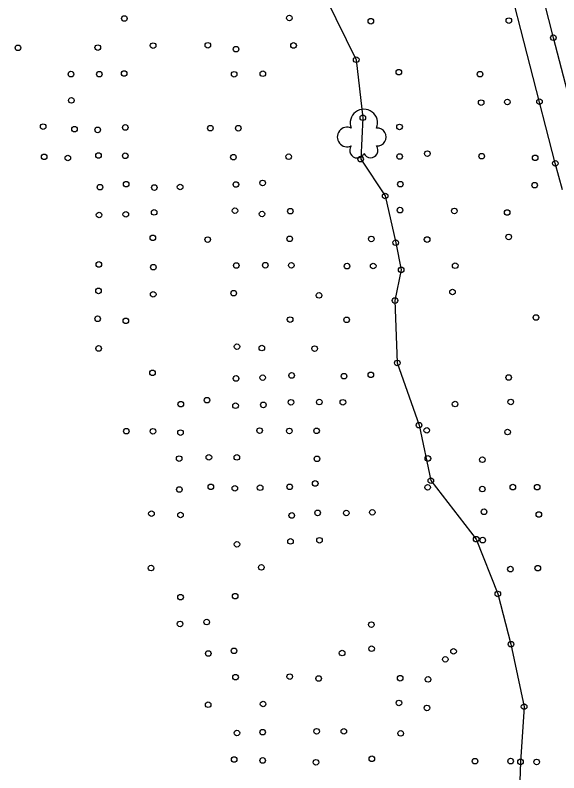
# Model space of a CAD drawing. Extents: x 20503438 to 20508873, y 7964251 to 7984667.
# Drawn here: x 20505408 to 20505603, y 7976920.6 to 7977192.3 of the extents above; entities that cross this region are included whole.
import ezdxf

# ---------------------------------------------------------------- set-up
doc = ezdxf.new("R2010")
doc.units = 0
for name, color, linetype in [('SurDrainageArrowDown', 7, 'Continuous'), ('SurEdgeRoadPaved', 7, 'Continuous'), ('SurEdgeShoulderPaved', 7, 'Continuous'), ('SurNaturalCells', 7, 'Continuous'), ('SurPointsNonDTM', 7, 'Continuous'), ('SurSurveyPoints', 7, 'Continuous')]:
    doc.layers.add(name, color=color, linetype=linetype)

msp = doc.modelspace()

# ---------------------------------------------------------------- linework, layer by layer
at = {"layer": 'SurDrainageArrowDown'}
msp.add_lwpolyline([(20505519.38, 7977198.5), (20505530.34, 7977176.29), (20505532.71, 7977155.5), (20505531.93, 7977140.64), (20505540.72, 7977127.44), (20505544.49, 7977110.68), (20505546.44, 7977100.96), (20505544.24, 7977089.95), (20505545.05, 7977067.59), (20505552.86, 7977045.28), (20505557.09, 7977025.39), (20505573.33, 7977004.4), (20505581.13, 7976984.78), (20505585.83, 7976966.77), (20505590.54, 7976944.36), (20505589.24, 7976924.59), (20505588.49, 7976903.94)], dxfattribs=at)
at = {"layer": 'SurEdgeRoadPaved'}
msp.add_lwpolyline([(20505615.26, 7977129.6), (20505601.04, 7977184.16), (20505592.64, 7977217.57)], dxfattribs=at)
at = {"layer": 'SurEdgeShoulderPaved'}
msp.add_lwpolyline([(20505604.33, 7977129.6), (20505601.72, 7977139.15), (20505583.71, 7977209.07)], dxfattribs=at)
at = {"layer": 'SurNaturalCells'}
for centre, radius, start, end in [((20505533.09, 7977153.61), 4.92, 338.2051, 201.7949), ((20505527.07, 7977148.58), 3.51, 65.4824, 294.5175), ((20505537.89, 7977148.58), 3.21, 265.9982, 94.0018), ((20505530.66, 7977143.76), 2.68, 142.7501, 335.3223), ((20505535.48, 7977143.84), 2.67, 206.5242, 35.4033)]:
    msp.add_arc(centre, radius, start, end, dxfattribs=at)
at = {"layer": 'SurPointsNonDTM'}
for centre in [(20505562.28, 7976961.32), (20505572.95, 7976924.82)]:
    msp.add_circle(centre, 1, dxfattribs=at)
at = {"layer": 'SurSurveyPoints'}
for centre in [(20505447.2, 7977191.07), (20505506.37, 7977191.24), (20505585.07, 7977190.3), (20505535.58, 7977190.09), (20505601.04, 7977184.16), (20505409.03, 7977180.55), (20505437.66, 7977180.64), (20505457.5, 7977181.34), (20505477.13, 7977181.46), (20505487.25, 7977180.06), (20505507.86, 7977181.41), (20505530.34, 7977176.29), (20505447.11, 7977171.36), (20505496.85, 7977171.27), (20505545.61, 7977171.81), (20505428.04, 7977171.13), (20505438.22, 7977171.11), (20505486.56, 7977171.07), (20505574.74, 7977171.11), (20505428.2, 7977161.7), (20505575.13, 7977160.92), (20505584.55, 7977161.13), (20505596.06, 7977161.26), (20505532.71, 7977155.5), (20505418.07, 7977152.31), (20505545.87, 7977152.2), (20505429.3, 7977151.38), (20505437.65, 7977151.13), (20505447.52, 7977152.01), (20505478.04, 7977151.75), (20505488.04, 7977151.73), (20505418.43, 7977141.46), (20505437.92, 7977141.95), (20505447.51, 7977141.85), (20505486.3, 7977141.34), (20505506.12, 7977141.52), (20505545.89, 7977141.59), (20505555.85, 7977142.62), (20505575.34, 7977141.71), (20505426.92, 7977141.05), (20505531.93, 7977140.64), (20505594.5, 7977141.12), (20505601.72, 7977139.15), (20505438.43, 7977130.61), (20505447.84, 7977131.66), (20505467.18, 7977130.66), (20505487.19, 7977131.56), (20505496.77, 7977132.11), (20505546.16, 7977131.67), (20505594.32, 7977131.33), (20505457.95, 7977130.46), (20505540.72, 7977127.44), (20505546.03, 7977122.37), (20505438.13, 7977120.63), (20505447.7, 7977120.86), (20505457.88, 7977121.55), (20505486.86, 7977122.17), (20505496.55, 7977120.98), (20505506.7, 7977122), (20505565.52, 7977122.07), (20505584.47, 7977121.52), (20505457.39, 7977112.42), (20505477.08, 7977111.81), (20505506.49, 7977112.08), (20505535.75, 7977112.04), (20505555.75, 7977111.82), (20505585.03, 7977112.76), (20505544.49, 7977110.68), (20505438.03, 7977102.9), (20505457.61, 7977101.93), (20505487.32, 7977102.52), (20505497.73, 7977102.62), (20505507.09, 7977102.57), (20505527.03, 7977102.3), (20505536.43, 7977102.34), (20505546.44, 7977100.96), (20505565.84, 7977102.44), (20505437.91, 7977093.41), (20505486.41, 7977092.6), (20505564.86, 7977093.02), (20505457.54, 7977092.18), (20505517.01, 7977091.81), (20505544.24, 7977089.95), (20505437.61, 7977083.42), (20505447.73, 7977082.69), (20505506.63, 7977083.13), (20505526.89, 7977083.03), (20505594.78, 7977083.89), (20505437.95, 7977072.78), (20505487.58, 7977073.42), (20505496.49, 7977072.93), (20505515.42, 7977072.72), (20505545.05, 7977067.59), (20505457.28, 7977064.03), (20505507.16, 7977063.1), (20505525.98, 7977062.84), (20505535.59, 7977063.32), (20505487.25, 7977062.03), (20505496.79, 7977062.3), (20505584.99, 7977062.36), (20505467.42, 7977052.79), (20505476.82, 7977054.24), (20505487.07, 7977052.25), (20505497.04, 7977052.55), (20505506.92, 7977053.48), (20505517.09, 7977053.57), (20505525.55, 7977053.49), (20505565.79, 7977052.84), (20505585.75, 7977053.61), (20505552.86, 7977045.28), (20505447.89, 7977043.14), (20505457.45, 7977043.08), (20505467.33, 7977042.61), (20505495.7, 7977043.34), (20505506.35, 7977043.21), (20505516.12, 7977043.25), (20505555.63, 7977043.43), (20505584.61, 7977042.81), (20505466.85, 7977033.28), (20505477.5, 7977033.75), (20505487.51, 7977033.73), (20505516.26, 7977033.22), (20505556.03, 7977033.35), (20505575.58, 7977032.89), (20505557.09, 7977025.39), (20505466.92, 7977022.21), (20505478.19, 7977023.16), (20505486.8, 7977022.63), (20505495.87, 7977022.85), (20505506.46, 7977023.17), (20505515.63, 7977024.39), (20505555.94, 7977022.99), (20505575.55, 7977022.36), (20505586.5, 7977023.07), (20505595.21, 7977023.04), (20505516.49, 7977013.83), (20505526.77, 7977013.78), (20505536.11, 7977014.02), (20505576.17, 7977014.23), (20505456.9, 7977013.55), (20505467.31, 7977013.07), (20505507.22, 7977012.91), (20505595.81, 7977013.25), (20505506.77, 7977003.62), (20505517.16, 7977004.02), (20505573.33, 7977004.4), (20505575.7, 7977004.07), (20505487.58, 7977002.56), (20505456.77, 7976994.05), (20505496.31, 7976994.29), (20505585.63, 7976993.67), (20505595.44, 7976994), (20505486.92, 7976983.96), (20505581.13, 7976984.78), (20505467.34, 7976983.63), (20505467.17, 7976974.01), (20505476.72, 7976974.69), (20505535.76, 7976973.78), (20505535.84, 7976965.14), (20505585.83, 7976966.77), (20505477.28, 7976963.41), (20505486.51, 7976964.39), (20505525.27, 7976963.58), (20505565.24, 7976964.2), (20505487.07, 7976954.95), (20505506.5, 7976955.14), (20505516.84, 7976954.46), (20505546.1, 7976954.56), (20505556.09, 7976954.13), (20505477.26, 7976945.05), (20505496.94, 7976945.31), (20505545.64, 7976945.69), (20505555.7, 7976943.9), (20505590.54, 7976944.36), (20505487.57, 7976934.93), (20505496.79, 7976935.23), (20505516.13, 7976935.53), (20505525.9, 7976935.51), (20505546.29, 7976934.79), (20505486.57, 7976925.41), (20505496.79, 7976925.08), (20505515.89, 7976924.43), (20505535.94, 7976925.68), (20505585.7, 7976924.84), (20505589.24, 7976924.59), (20505595.04, 7976924.55)]:
    msp.add_circle(centre, 1, dxfattribs=at)

doc.saveas('drawing.dxf')
